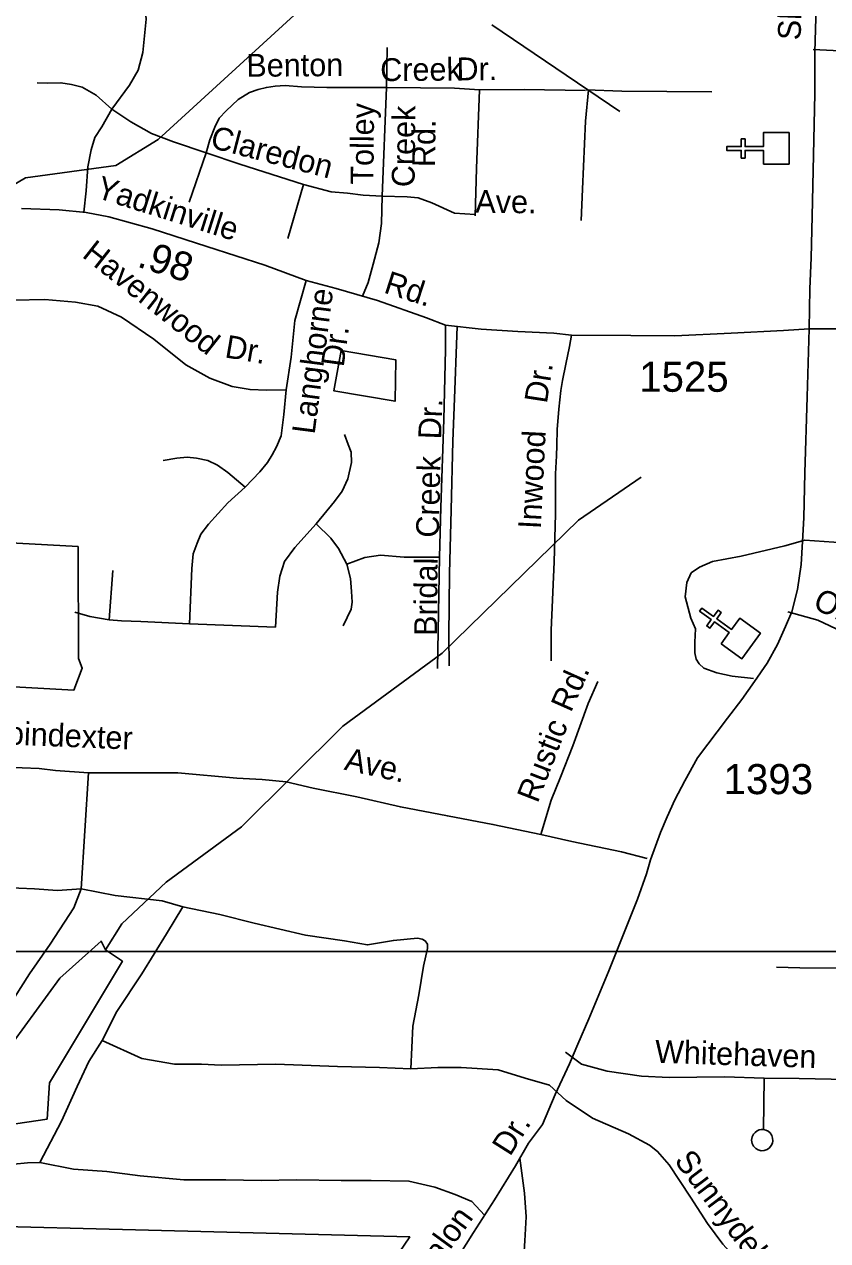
# Model space of a CAD drawing. Extents: x 1547597 to 1699558, y 810033 to 920809.
# Drawn here: x 1602821 to 1606161, y 873547 to 878602 of the extents above; entities that cross this region are included whole.
import ezdxf

# ---------------------------------------------------------------- set-up
doc = ezdxf.new("R2010")
doc.units = 0
for name, color, linetype in [('Exist Boundary Political City Limit New', 7, 'Continuous'), ('Exist Boundary Political City Limit New Hole', 7, 'Continuous'), ('Exist Cultural Church CELL', 7, 'Continuous'), ('Exist Hydrographic Creek Single Shore', 7, 'Continuous'), ('Exist Hydrographic Pond Over 1500 Sq Ft', 7, 'Continuous'), ('Exist Road Non-System Type 51', 7, 'Continuous'), ('Exist Road Non-System Type 51 Label', 7, 'Continuous'), ('Exist Road Secondary Mileage Hundredths English Label', 7, 'Continuous'), ('Exist Road Secondary Type 51 Attributed', 7, 'Continuous'), ('Exist Road Secondary Type 51 Label', 7, 'Continuous'), ('Exist Road Secondary Type 51 Number Label', 7, 'Continuous'), ('Map Preparation Boundary City Limit Buffer Line', 7, 'Continuous'), ('Map Preparation Inset Cut Line', 7, 'Continuous')]:
    doc.layers.add(name, color=color, linetype=linetype)

msp = doc.modelspace()

# ---------------------------------------------------------------- linework, layer by layer
at = {"layer": 'Exist Boundary Political City Limit New'}
for points in [[(1602304.4, 875875.4), (1603027.4, 875835), (1603062.3, 875926.3), (1603046.2, 875966.5), (1603044.8, 876431.7), (1602482.1, 876463)], [(1604204.8, 873242), (1604423.6, 873562.3), (1601489.4, 873637.3)]]:
    msp.add_lwpolyline(points, dxfattribs=at)
at = {"layer": 'Exist Boundary Political City Limit New Hole'}
msp.add_lwpolyline([(1604138.6, 877246.2), (1604366.1, 877207.8), (1604362.6, 877035.8), (1604107.8, 877079.7), (1604138.6, 877246.2)], dxfattribs=at)
at = {"layer": 'Exist Cultural Church CELL'}
for points in [[(1605893.5, 878021.5), (1605893.4, 878078.4), (1605817.3, 878078.4), (1605817.3, 878046.4), (1605801.3, 878046.4), (1605801.3, 878078.4), (1605741.2, 878078.4), (1605741.2, 878094.4), (1605801.3, 878094.4), (1605801.3, 878126.4), (1605817.3, 878126.4), (1605817.3, 878094.4), (1605893.4, 878094.4), (1605893.5, 878152.1), (1606000, 878152.1), (1606000, 878021.5)], [(1605718.2, 876027.9), (1605751.5, 876074.1), (1605689.9, 876118.8), (1605671.1, 876092.9), (1605658.2, 876102.2), (1605676.9, 876128.1), (1605628.2, 876163.4), (1605637.6, 876176.4), (1605686.3, 876141.1), (1605705.1, 876167), (1605718, 876157.7), (1605699.3, 876131.7), (1605760.9, 876087.1), (1605794.8, 876133.7), (1605881.1, 876071.2), (1605804.4, 875965.5)]]:
    msp.add_lwpolyline(points, close=True, dxfattribs=at)
at = {"layer": 'Exist Hydrographic Creek Single Shore'}
for points in [[(1602212.7, 877621.7), (1602546.6, 877716.6), (1602699.7, 877890.8), (1602825.7, 877963.8), (1603201.7, 878015.3), (1603377.7, 878123.3), (1603943.6, 878640.3), (1604119.7, 878764.7), (1604228.7, 878802), (1604837.7, 878802.8), (1605180.7, 878907.4)], [(1603158.7, 874756.3), (1603226.7, 874863.2), (1603411.6, 875036.8), (1603723.6, 875266.9), (1604145.6, 875685.1), (1604558.7, 875988.4), (1605124.6, 876541.7), (1605385.7, 876720.2)]]:
    msp.add_lwpolyline(points, dxfattribs=at)
at = {"layer": 'Exist Hydrographic Pond Over 1500 Sq Ft'}
for points in [[(1602379.6, 873859.6), (1602338.7, 873952.3), (1602347.6, 874017.8), (1602591.6, 874163.8), (1602726.7, 874305.5), (1602968.3, 874638.2), (1603140.6, 874791.9), (1603158.7, 874756.3)], [(1602915.6, 874052.1), (1602925.7, 874203), (1603229, 874708.1), (1603158.7, 874756.3)], [(1602379.6, 873859.6), (1602521.6, 873883), (1602597.7, 873973.3), (1602698.7, 874020.5), (1602915.6, 874052.1)]]:
    msp.add_lwpolyline(points, dxfattribs=at)
at = {"layer": 'Exist Road Non-System Type 51'}
for p, q in [((1604764.7, 878599.7), (1605297, 878240.3)), ((1604547, 876387.1), (1604539.1, 875925.2)), ((1603174, 876127.7), (1603189.7, 876332.1)), ((1603507.9, 876110), (1603865.4, 876096.2)), ((1603087.7, 875491.5), (1603058, 875009.3)), ((1605896, 874222.2), (1605894.2, 874008.4))]:
    msp.add_line(p, q, dxfattribs=at)
for points in [[(1606099.9, 878497.3), (1606266.6, 878489.7), (1606522.4, 878485.5), (1606700.3, 878474), (1606733.9, 878474), (1606747.7, 878480.3), (1606753.7, 878491.2), (1606763.5, 878521.6), (1606768.9, 878559.3), (1606778.8, 878801.2), (1606780.6, 879007.1), (1606790.4, 879226.9), (1606787.7, 879398.8)], [(1603185.1, 878250), (1603258.3, 878349.4), (1603294.9, 878412.2), (1603313.4, 878485.5), (1603327.2, 878623.1), (1603319.3, 878719.4)], [(1604326.9, 878340), (1604329.5, 878506.7)], [(1603185.1, 878250), (1603119.8, 878307.5), (1603062.3, 878341.5), (1603017.9, 878352), (1602973.4, 878359.8), (1602918.5, 878357.2), (1602874.1, 878359.8)], [(1604326.9, 878340), (1604214.5, 878340), (1604078.5, 878340), (1603974, 878342.6), (1603906, 878347.8), (1603864.2, 878345.2), (1603827.6, 878340), (1603793.6, 878332.1), (1603757, 878319), (1603710, 878290.3), (1603660.3, 878243.2), (1603631.6, 878211.8), (1603613.3, 878175.2), (1603592.4, 878122.9), (1603576.7, 878068)], [(1604308.6, 877887.5), (1604326.9, 878340)], [(1604326.9, 878340), (1604609.3, 878337.2), (1604713.7, 878329.6)], [(1604713.7, 878329.6), (1604701, 878003.3), (1604695.9, 877807)], [(1604713.7, 878329.6), (1604899.6, 878332.1), (1605154.3, 878327)], [(1605167.1, 878329.5), (1605154.3, 878199.5), (1605141.6, 877916.6), (1605136.5, 877786.6)], [(1605156.9, 878329.5), (1605304.6, 878324.4), (1605679, 878321.9)], [(1603185.1, 878250), (1603143.3, 878176.8), (1603114.6, 878132.3), (1603098.9, 878080), (1603085.8, 878009.4), (1603078, 877910), (1603068.1, 877821.5)], [(1603576.7, 878068), (1603441.3, 878114), (1603349.8, 878148), (1603263.6, 878197.7), (1603185.1, 878250)], [(1603576.7, 878068), (1603506.6, 877862.9)], [(1603576.7, 878068), (1603717.8, 878020.9), (1603981.8, 877937.2)], [(1603981.8, 877937.2), (1603916.5, 877712.3)], [(1603981.8, 877937.2), (1604096.8, 877905.8), (1604164.8, 877900.6), (1604230.2, 877892.7), (1604308.6, 877887.5)], [(1604226.6, 877472.1), (1604251.1, 877529.2), (1604272, 877605), (1604295.5, 877694), (1604306, 877775), (1604308.6, 877887.5)], [(1604308.6, 877887.5), (1604413.2, 877886), (1604459, 877880.9), (1604515.1, 877860.5), (1604609.3, 877817.2), (1604695.9, 877812.1)], [(1603909.4, 877083), (1603930.3, 877219), (1603946, 877370.7), (1603992.5, 877537.3)], [(1602460.2, 877332.3), (1602538.9, 877391.4), (1602595, 877413.9), (1602690.7, 877442), (1602777.9, 877456.1), (1602907.2, 877458.9), (1603033.7, 877447.6), (1603126.5, 877430.7), (1603224.9, 877385.7), (1603359.6, 877293.5), (1603492.5, 877186.5), (1603592, 877131.7), (1603685.6, 877096.9), (1603759.6, 877084.2), (1603827.6, 877081.7), (1603909.4, 877083)], [(1604547, 876387.1), (1604552.8, 876593.5), (1604564.6, 876959.2), (1604572.5, 877249.1), (1604572, 877352.3)], [(1604586.8, 875936.4), (1604585.9, 876060.3), (1604588, 876320.2), (1604596.1, 876584), (1604602.6, 876869.9), (1604610.3, 877083.8), (1604617.7, 877271.6), (1604621.2, 877346.8)], [(1605010.7, 875956.9), (1605011.9, 876084.9), (1605024, 876368.6), (1605029.6, 876566.4), (1605029, 876734.5), (1605032.8, 876808.9), (1605034.6, 876852.3), (1605036.6, 876918.3), (1605042.9, 877002.2), (1605051.9, 877080.1), (1605058.3, 877122), (1605072.8, 877189.5), (1605087.4, 877262.6), (1605095.8, 877310.6)], [(1603739.7, 876679), (1603800.6, 876741.9), (1603832, 876781.3), (1603851.6, 876812.7), (1603869.3, 876846.1), (1603889, 876891.3), (1603900.6, 876981.1), (1603909.4, 877083)], [(1604034.3, 876526.7), (1604110.9, 876619.1), (1604142.3, 876662.3), (1604165.9, 876713.4), (1604181.6, 876781.3), (1604179.7, 876824.5), (1604167.9, 876856), (1604152.2, 876897.2)], [(1603739.7, 876679), (1603667, 876740), (1603623.8, 876769.5), (1603584.5, 876789.1), (1603537.4, 876799), (1603498.1, 876802.9), (1603454.9, 876799), (1603397.9, 876789.1)], [(1603739.7, 876679), (1603667, 876613.2), (1603586.5, 876524.7), (1603555, 876483.5), (1603539.3, 876446.1), (1603523.6, 876400.9), (1603517.7, 876340), (1603507.9, 876110)], [(1603865.4, 876096.2), (1603873.2, 876241.7), (1603883.1, 876308.5), (1603902.7, 876369.5), (1603945.9, 876428.4), (1604034.3, 876526.7)], [(1604034.3, 876526.7), (1604095.2, 876466.8), (1604126.6, 876423.5), (1604162, 876358.6)], [(1606066, 876457.7), (1605982.1, 876434.6), (1605801.7, 876392.2), (1605681.6, 876369.3), (1605627.5, 876345.8), (1605593.4, 876322), (1605575, 876282.2), (1605568.6, 876222.3), (1605591.8, 876134), (1605611.5, 876089.9), (1605609, 876034), (1605608.7, 875989.9), (1605614.3, 875964), (1605627.1, 875943.7), (1605646, 875925.7), (1605699.8, 875907.2), (1605763.8, 875892.7), (1605851.7, 875883.7)], [(1606519.6, 876424.3), (1606373.7, 876435.5), (1606225.9, 876446.7), (1606066, 876457.7)], [(1604162, 876358.6), (1604236.6, 876386.2), (1604301.4, 876396), (1604399.6, 876388.1), (1604547, 876387.1)], [(1604162, 876358.6), (1604177.7, 876298.7), (1604181.6, 876245.6), (1604183.6, 876200.4), (1604179.7, 876170.9), (1604146.3, 876102.1)], [(1603174, 876127.7), (1603093.5, 876141.4), (1603030.6, 876159.1)], [(1603507.9, 876110), (1603305.6, 876119.8), (1603225.1, 876123.7), (1603174, 876127.7)], [(1605995.2, 876161), (1606119.3, 876125.6), (1606322.5, 876030.1), (1606457.7, 875958.9)], [(1605205.8, 875871.2), (1605165.1, 875779.6), (1605101.7, 875604.2), (1605050.6, 875472.8), (1605011.9, 875377.1), (1604967.8, 875235.5)], [(1603087.7, 875491.5), (1602950.7, 875500.6), (1602883.2, 875509.9), (1602741.7, 875514.5), (1602538.5, 875530.5), (1602415.2, 875546.5), (1602271.4, 875551.1)], [(1604967.8, 875235.5), (1604769.2, 875276.7), (1604580.2, 875312.1), (1604384.7, 875349.9), (1604203, 875390.9), (1604022.4, 875428.2), (1603909.2, 875454.1), (1603810.3, 875464), (1603705.3, 875468.6), (1603459.8, 875491.5), (1603252, 875491.5), (1603087.7, 875491.5)], [(1605410.8, 875135), (1605304.2, 875162.5), (1605096.7, 875206.3), (1604967.8, 875235.5)], [(1602275.9, 875027.8), (1602407.6, 875031.7), (1602564.9, 875027.2), (1602602.4, 875020.9), (1602863.4, 875009.7), (1602959.1, 875002.9), (1603058, 875009.3)], [(1603058, 875009.3), (1603027.7, 874929.7), (1602928.3, 874778.6), (1602843.4, 874655.3), (1602780.8, 874557.9), (1602713.1, 874453.4), (1602709.9, 874448.5), (1602635, 874335.1), (1602584.4, 874267.7), (1602519.9, 874196.2), (1602395.1, 874090.5)], [(1603058, 875009.3), (1603199.5, 874981.9), (1603393.6, 874959.1), (1603480.4, 874933.9)], [(1603144.5, 874379), (1603206, 874499.8), (1603309.2, 874655.8), (1603412.5, 874822.8), (1603480.4, 874933.9)], [(1603480.4, 874933.9), (1603633.3, 874901.9), (1603777, 874866), (1603990.5, 874816.2), (1604152.3, 874792.9), (1604248, 874776.1), (1604355.7, 874794.9), (1604455.7, 874804), (1604475.3, 874800), (1604487.9, 874792.8), (1604497.1, 874779.4), (1604497.3, 874761.6), (1604480.6, 874687.9), (1604461.7, 874568), (1604436.7, 874438.2), (1604428.5, 874261.6)], [(1605947.7, 874683.7), (1606045.5, 874680.9), (1606241.4, 874679.3), (1606385.3, 874678)], [(1602885.4, 873871.6), (1602975.3, 874043.9), (1603041.3, 874187.8), (1603089.6, 874291.1), (1603144.5, 874379)], [(1604428.5, 874261.6), (1604297.9, 874266.4), (1604123.6, 874271.2), (1603867.2, 874280.9), (1603639.7, 874276.1), (1603557.5, 874280.9), (1603446.2, 874280.9), (1603309.6, 874303.6), (1603144.5, 874379)], [(1605070.8, 874330), (1605136.9, 874280.5), (1605244.6, 874251.7), (1605386.4, 874230.4), (1605502.2, 874225.4), (1605732.2, 874227.6), (1605896, 874222.2)], [(1605004.4, 874193.8), (1604902.8, 874222.8), (1604791.4, 874256.7), (1604636.6, 874266.4), (1604539.8, 874266.4), (1604428.5, 874261.6)], [(1605896, 874222.2), (1606041.8, 874221.1), (1606241.6, 874217.4), (1606381.6, 874220.2)], [(1605004.4, 874193.8), (1605073.8, 874129.1), (1605183, 874056.2), (1605332.3, 873991), (1605420, 873944.3), (1605453.7, 873918), (1605501.2, 873861.6), (1605590.1, 873727), (1605661.2, 873618.5), (1605724.4, 873531.9), (1605815.5, 873433.2), (1605908.6, 873338.5), (1605986, 873267.8), (1606037.6, 873217.4), (1606061.4, 873183.3), (1606084.5, 873089.1), (1606109.4, 872959), (1606134.4, 872828.8)], [(1605894.2, 874008.4), (1605884.6, 874008.6), (1605875.4, 874006.9), (1605867.5, 874003.7), (1605858.6, 873997.1), (1605851.8, 873989.4), (1605846.2, 873977.9), (1605844.1, 873964.5), (1605846.4, 873951.1), (1605852.2, 873939.6), (1605861.4, 873929.8), (1605871.5, 873923.8), (1605884.6, 873920.7), (1605896.6, 873921.5), (1605908.7, 873925.4), (1605918.9, 873932.8), (1605926.1, 873942.1), (1605930.7, 873952.4), (1605932.5, 873961.3), (1605931.7, 873972.8), (1605928.3, 873984), (1605921.3, 873994.4), (1605913.1, 874001.6), (1605903.2, 874006.6), (1605894.2, 874008.4)], [(1602221.5, 873953.4), (1602348.9, 873834), (1602451.5, 873779.2), (1602510.1, 873770.7), (1602562.9, 873783), (1602638.4, 873824.6), (1602714, 873852), (1602777.2, 873865.2), (1602833.9, 873870.9), (1602885.4, 873871.6)], [(1604734, 873652.7), (1604682.1, 873709.3), (1604612.3, 873739.3), (1604527.4, 873769.2), (1604420.1, 873794.2), (1604262.9, 873796.7), (1604138.1, 873796.7), (1603953.5, 873799.2), (1603806.2, 873796.7), (1603659, 873799.2), (1603484.3, 873799.2), (1603302.2, 873816.7), (1603164.9, 873834.2), (1603025.2, 873844.2), (1602885.4, 873871.6)], [(1605091.1, 872341.7), (1605077.8, 872443.6), (1605056.9, 872559.9), (1605016.3, 872738), (1604963.6, 872902.4), (1604928.8, 873030.8), (1604901.8, 873148.8), (1604888.9, 873284.9), (1604894, 873414.9), (1604901.1, 873546.6), (1604907.9, 873646.6), (1604900.7, 873744.6), (1604880.5, 873889.2)]]:
    msp.add_lwpolyline(points, dxfattribs=at)
at = {"layer": 'Exist Road Secondary Type 51 Attributed'}
for points in [[(1606083.8, 877336.6), (1606086.6, 877503.2), (1606091.6, 877631.4), (1606095.8, 877804.3), (1606106.8, 878313.1), (1606107.5, 878486.7), (1606116.7, 878821.2), (1606122.4, 879016.1), (1606124.5, 879187.6), (1606129.5, 879289.6), (1606130.9, 879432.1), (1606134.1, 879541.2), (1606137.7, 879658.1), (1606142.3, 879836), (1606145.1, 880020.9), (1606152.2, 880222.9), (1606155.7, 880435.5), (1606160.7, 880551)], [(1606083.8, 877336.6), (1605976.4, 877329.4), (1605759.4, 877318.9), (1605525.5, 877307.2), (1605342, 877308.5), (1605095.8, 877310.6), (1605022.8, 877318.9), (1604872.5, 877325.2), (1604720.2, 877335.6), (1604572, 877352.3), (1604493.4, 877382.8), (1604288.9, 877453.8), (1604117.8, 877503.9), (1603992.5, 877537.3), (1603820.6, 877600.9), (1603580.1, 877679.3), (1603352.7, 877752.5), (1603172.3, 877802.2), (1603078.2, 877820.5), (1602965.8, 877831), (1602809, 877836.2)], [(1604559.8, 873375.7), (1604687.8, 873580.9), (1604775.2, 873716.7), (1604862.7, 873858.5), (1604916.9, 873952), (1604975.2, 874030.2), (1605027.9, 874154.9), (1605086.8, 874281.8), (1605121.5, 874363.3), (1605168.3, 874468.8), (1605251.2, 874668), (1605370.2, 874965.6), (1605407.1, 875071.2), (1605424.8, 875129.3), (1605465.9, 875243.4), (1605492.8, 875308.6), (1605525.8, 875379.4), (1605566.9, 875458.1), (1605620, 875553), (1605744, 875718.1), (1605803.9, 875796.1), (1605857, 875871.2), (1605909.5, 875947), (1605952, 876025), (1605985.3, 876099.4), (1606011.2, 876160.3), (1606034.5, 876253.2), (1606050.1, 876356.6), (1606055.5, 876452.3), (1606061.8, 876551.5), (1606065.4, 876737.9), (1606074.9, 877054.6), (1606083.8, 877336.6)], [(1606200.7, 877336.6), (1606083.8, 877336.6)]]:
    msp.add_lwpolyline(points, dxfattribs=at)
at = {"layer": 'Map Preparation Boundary City Limit Buffer Line'}
for points in [[(1602304.4, 875875.4), (1603027.4, 875835), (1603062.3, 875926.3), (1603046.2, 875966.5), (1603044.8, 876431.7), (1602482.1, 876463)], [(1604204.8, 873242), (1604423.6, 873562.3), (1601489.4, 873637.3)]]:
    msp.add_lwpolyline(points, dxfattribs=at)
at = {"layer": 'Map Preparation Inset Cut Line'}
for points in [[(1633724, 874749.3), (1571208, 874749.3), (1571208, 917817.4), (1633724, 917817.4)], [(1633724, 874749.3), (1571208, 874749.3), (1571208, 831307.2), (1633724, 831307.2)]]:
    msp.add_lwpolyline(points, close=True, dxfattribs=at)

# ---------------------------------------------------------------- texts
at = {"layer": 'Exist Road Non-System Type 51 Label'}
for s, rotation, p in [('Benton', 0.4678, (1603744.6, 878384.1)), ('Creek', 0.4678, (1604301, 878366.1)), ('Dr.', 0.4678, (1604618, 878369.3)), ('Tolley', 89.4039, (1604272.1, 877935.6)), ('Creek', 89.4039, (1604443.4, 877925.2)), ('Rd.', 89.4039, (1604528.7, 878008.6)), ('Claredon', 345.4118, (1603589.8, 878090.8)), ('Ave.', 359.4567, (1604695.8, 877819)), ('Havenwood', 321.7892, (1603057.2, 877637.5)), ('Langhorne', 82.6489, (1604027.9, 876895.9)), ('Dr.', 82.3559, (1604148.7, 877175.6)), ('Dr.', 350.2544, (1603651.1, 877218.7)), ('Dr.', 81.2434, (1604993.4, 877023.6)), ('Dr.', 87.9267, (1604553.5, 876876.4)), ('Inwood', 87.1411, (1604968.2, 876503.2)), ('Creek', 88.7159, (1604544.3, 876467.9)), ('Bridal', 89.5422, (1604536.7, 876060.2)), ('Old', 334.8054, (1606094.2, 876177)), ('Rd.', 66.0596, (1605093.2, 875738.8)), ('Poindexter', 357.5845, (1602663, 875613.2)), ('Rustic', 68.7558, (1604954.8, 875362)), ('Ave.', 347.5379, (1604147.4, 875504.9)), ('Whitehaven', 358.1368, (1605441.7, 874286.3)), ('Sunnydell', 307.0617, (1605520, 873878.5))]:
    msp.add_text(s, height=95, rotation=rotation, dxfattribs=at).set_placement(p)
at = {"layer": 'Exist Road Secondary Mileage Hundredths English Label'}
msp.add_text('.98', height=120, rotation=342.1496, dxfattribs=at).set_placement((1603286.1, 877596.2))
at = {"layer": 'Exist Road Secondary Type 51 Label'}
for s, rotation, p in [('Shattalon', 87.5523, (1606047.4, 878534.8)), ('Yadkinville', 342.5233, (1603114, 877883.6)), ('Rd.', 342.1161, (1604311.2, 877488.3)), ('Dr.', 57.6968, (1604840.2, 873893.9)), ('Shattalon', 53.8885, (1604374.8, 873209.8))]:
    msp.add_text(s, height=95, rotation=rotation, dxfattribs=at).set_placement(p)
at = {"layer": 'Exist Road Secondary Type 51 Number Label'}
for s, p in [('1525', (1605377.2, 877075.1)), ('1393', (1605728.1, 875402.7))]:
    msp.add_text(s, height=125, dxfattribs=at).set_placement(p)

doc.saveas('drawing.dxf')
